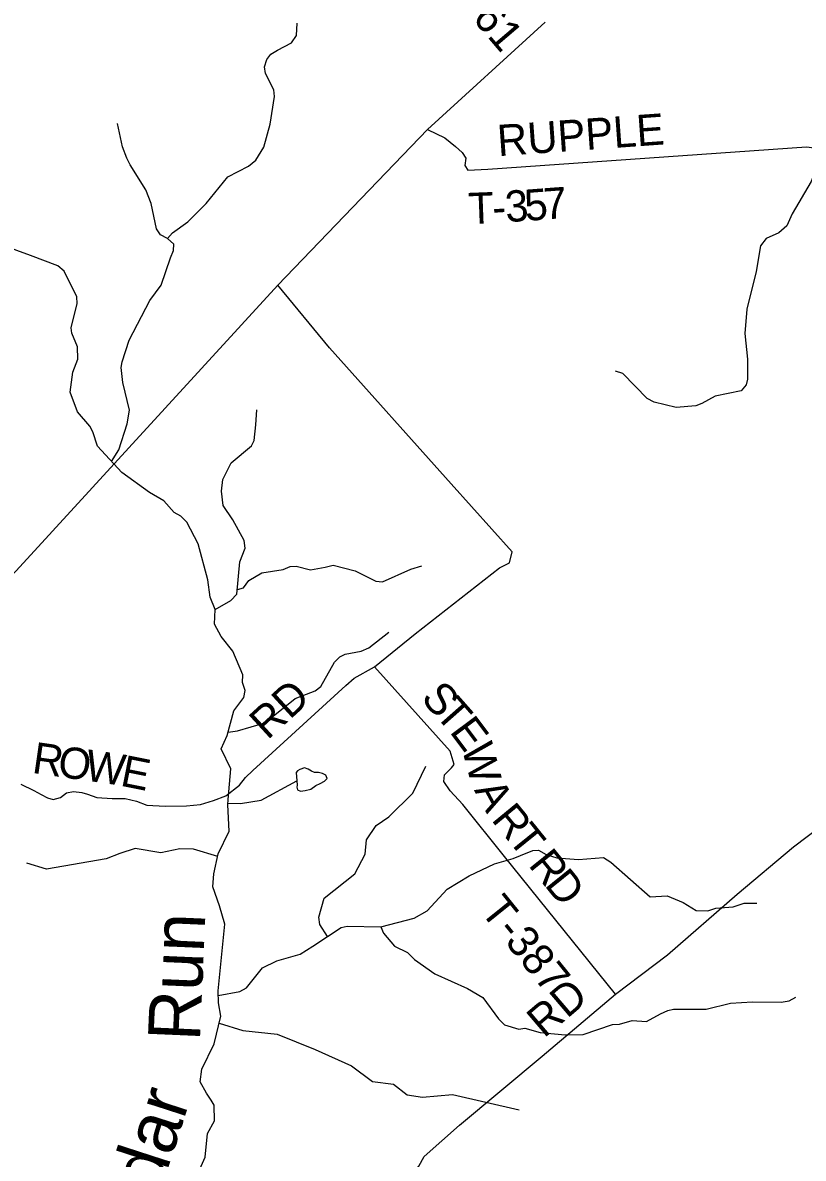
# Model space of a CAD drawing. Extents: x 1525783 to 1900577, y 218250 to 627376.
# Drawn here: x 1703033 to 1710521, y 471414 to 482316 of the extents above; entities that cross this region are included whole.
import ezdxf

# ---------------------------------------------------------------- set-up
doc = ezdxf.new("R2010")
doc.units = 0
for name, color, linetype in [('GM_X_County_Road', 7, 'Continuous'), ('GM_X_County_Road_Text', 7, 'Continuous'), ('GM_X_Minor_Lake', 7, 'Continuous'), ('GM_X_Minor_River', 7, 'Continuous'), ('GM_X_Minor_River_Text', 7, 'Continuous'), ('GM_X_State_Route', 7, 'Continuous'), ('GM_X_Township_Road', 7, 'Continuous'), ('GM_X_Township_Road_Text', 7, 'Continuous')]:
    doc.layers.add(name, color=color, linetype=linetype)

msp = doc.modelspace()

# ---------------------------------------------------------------- linework, layer by layer
at = {"layer": 'GM_X_County_Road'}
msp.add_lwpolyline([(1705031, 469508), (1705153, 469570), (1705337, 469662), (1705470, 469757), (1705616, 469926), (1706129, 470477), (1706619, 471059), (1706733, 471211), (1706832, 471339), (1706883, 471432), (1707222, 471731), (1708015, 472395), (1708719, 472989), (1709218, 473366), (1709887, 473949), (1710428, 474403), (1711279, 475048), (1711317, 475077), (1711369, 475100)], dxfattribs=at)
at = {"layer": 'GM_X_Minor_Lake'}
for points in [[(1705668, 475133), (1705657, 475119), (1705663, 475038)], [(1705663, 475038), (1705664, 474996), (1705662, 474978), (1705670, 474950), (1705698, 474940), (1705742, 474945), (1705796, 474957), (1705845, 474992), (1705887, 475012), (1705929, 475033), (1705952, 475059), (1705942, 475093), (1705910, 475107), (1705870, 475118), (1705832, 475118), (1705804, 475129), (1705771, 475149), (1705737, 475162), (1705690, 475148), (1705668, 475133)]]:
    msp.add_lwpolyline(points, dxfattribs=at)
at = {"layer": 'GM_X_Minor_River'}
for points in [[(1704423, 480245), (1704468, 480298), (1704616, 480404), (1704793, 480580), (1705000, 480836), (1705200, 480939), (1705269, 480997), (1705347, 481122), (1705406, 481341), (1705448, 481609), (1705441, 481673), (1705361, 481829), (1705353, 481893), (1705374, 481963), (1705413, 482014), (1705476, 482051), (1705611, 482124), (1705658, 482193), (1705664, 482311)], [(1703885, 478103), (1703955, 478214), (1704036, 478465), (1704056, 478597), (1703994, 478862), (1703978, 479007), (1703986, 479061), (1704055, 479268), (1704251, 479650), (1704361, 479795), (1704449, 480058), (1704480, 480130), (1704483, 480190), (1704423, 480245), (1704354, 480280), (1704316, 480338), (1704264, 480579), (1704213, 480710), (1704062, 480951), (1704031, 481017), (1703989, 481124), (1703942, 481347)], [(1710720, 481024), (1710669, 480983), (1710596, 480790), (1710414, 480480), (1710362, 480365), (1710285, 480300), (1710165, 480245), (1710111, 480174), (1710068, 479926), (1709979, 479567), (1709960, 479333), (1709987, 479085), (1709987, 478894), (1709972, 478839), (1709925, 478783), (1709674, 478732), (1709549, 478660), (1709490, 478637), (1709302, 478623), (1709090, 478672), (1709023, 478707), (1708791, 478947), (1708718, 478972)], [(1704731, 471309), (1704783, 471425), (1704806, 471653), (1704874, 471775), (1704870, 471923), (1704842, 471973), (1704795, 472040), (1704735, 472149), (1704752, 472269), (1704870, 472512), (1704932, 472780), (1704910, 472908), (1704907, 473023), (1704970, 473663), (1704921, 473838), (1704855, 474019), (1704865, 474145), (1704909, 474337), (1705013, 474554), (1705000, 474807), (1705003, 474857), (1705029, 475153), (1704935, 475346), (1704995, 475474), (1705059, 475709), (1705153, 475838), (1705168, 475906), (1705141, 475983), (1705144, 476055), (1705049, 476284), (1704936, 476422), (1704874, 476543), (1704880, 476681), (1704831, 476802), (1704809, 476968), (1704716, 477314), (1704606, 477520), (1704549, 477577), (1704486, 477614), (1704385, 477727), (1704250, 477805), (1703982, 477999), (1703749, 478250), (1703705, 478387), (1703677, 478442), (1703557, 478581), (1703489, 478769), (1703512, 478961), (1703562, 479086), (1703558, 479204), (1703505, 479335), (1703498, 479386), (1703555, 479621), (1703552, 479685), (1703431, 479929), (1703368, 479982), (1703107, 480082), (1702844, 480178)], [(1704880, 476681), (1705029, 476769), (1705088, 476829), (1705114, 477141), (1705166, 477272), (1705157, 477345), (1705048, 477542), (1704957, 477680), (1704939, 477818), (1704951, 477930), (1705031, 478091), (1705228, 478253), (1705254, 478305), (1705268, 478455), (1705280, 478599)], [(1705092, 476874), (1705151, 476892), (1705202, 476961), (1705325, 477036), (1705532, 477067), (1705599, 477094), (1705655, 477098), (1705793, 477064), (1705933, 477088), (1706012, 477109), (1706223, 477054), (1706420, 476954), (1706484, 476949), (1706757, 477071), (1706861, 477102)], [(1705004, 475506), (1705092, 475517), (1705354, 475595), (1705646, 475828), (1705839, 475902), (1705892, 475943), (1706023, 476176), (1706074, 476229), (1706126, 476254), (1706281, 476282), (1706352, 476316), (1706544, 476465)], [(1705955, 473543), (1705882, 473659), (1705873, 473728), (1705926, 473911), (1706220, 474146), (1706319, 474335), (1706329, 474471), (1706423, 474610), (1706546, 474691), (1706776, 474920), (1706901, 475179)], [(1705001, 474823), (1705121, 474819), (1705320, 474853), (1705663, 475038)], [(1704903, 474310), (1704670, 474382), (1704539, 474384), (1704358, 474346), (1704112, 474387), (1703965, 474341), (1703832, 474288), (1703260, 474191), (1703072, 474246)], [(1704908, 472977), (1705116, 473016), (1705180, 473049), (1705333, 473242), (1705471, 473310), (1705694, 473373), (1705815, 473452), (1706089, 473631), (1706145, 473642), (1706469, 473636), (1706789, 473720), (1706913, 473791), (1707106, 473997), (1707316, 474126), (1707560, 474241), (1707737, 474293), (1707808, 474320), (1707927, 474369), (1707979, 474372), (1708053, 474331), (1708158, 474299), (1708364, 474281), (1708603, 474302), (1708673, 474257), (1709053, 473925), (1709214, 473935), (1709367, 473869), (1709494, 473792), (1709606, 473790), (1709683, 473815), (1709847, 473829), (1709952, 473864), (1710074, 473862)], [(1706469, 473636), (1706493, 473574), (1706599, 473452), (1706725, 473390), (1706790, 473323), (1706987, 473185), (1707299, 473045), (1707448, 472957), (1707596, 472752), (1707655, 472694), (1707791, 472654), (1707851, 472663), (1707997, 472621), (1708237, 472598), (1708410, 472602), (1708692, 472700), (1708758, 472701), (1708879, 472736), (1709017, 472726), (1709150, 472802), (1709221, 472834), (1709277, 472847), (1709588, 472847), (1709823, 472902), (1710033, 472917), (1710308, 472914), (1710384, 472927), (1710449, 472962)], [(1704916, 472711), (1705145, 472641), (1705475, 472607), (1705838, 472458), (1706188, 472303), (1706389, 472151), (1706589, 472126), (1706722, 472024), (1706868, 472000), (1707157, 472027), (1707794, 471878)]]:
    msp.add_lwpolyline(points, dxfattribs=at)
at = {"layer": 'GM_X_State_Route'}
msp.add_lwpolyline([(1699062, 472889), (1699383, 473151), (1700123, 473738), (1700823, 474306), (1700953, 474409), (1701080, 474564), (1701399, 475094), (1701609, 475421), (1701675, 475544), (1701776, 475684), (1701921, 475856), (1702040, 475989), (1702158, 476124), (1702254, 476246), (1702389, 476386), (1702540, 476555), (1702686, 476719), (1702811, 476876), (1702892, 476976), (1702971, 477054), (1705481, 479795), (1706915, 481292), (1708045, 482320)], dxfattribs=at)
at = {"layer": 'GM_X_Township_Road'}
for points in [[(1706915, 481292), (1707081, 481211), (1707185, 481128), (1707248, 481071), (1707283, 481016), (1707275, 480944), (1707302, 480901), (1707495, 480909), (1710551, 481123), (1710844, 481085), (1711441, 481037), (1711856, 481029), (1711903, 481025), (1711968, 481015), (1712094, 480991), (1712142, 480986), (1712187, 480970)], [(1703014, 475007), (1703140, 474946), (1703210, 474908), (1703269, 474875), (1703325, 474858), (1703394, 474878), (1703453, 474921), (1703521, 474936), (1703599, 474926), (1703655, 474909), (1703744, 474877), (1703891, 474869), (1704017, 474867), (1704125, 474842), (1704222, 474804), (1704398, 474794), (1704603, 474798), (1704738, 474811), (1704863, 474850), (1704980, 474894), (1705111, 474995), (1705169, 475070), (1705240, 475138), (1706133, 475954), (1706213, 476023), (1706406, 476133), (1706796, 476448), (1707608, 477081), (1707701, 477131), (1707727, 477235), (1707143, 477889), (1705977, 479193), (1705481, 479795)], [(1708719, 472989), (1707656, 474312), (1707256, 474810), (1707133, 474943), (1707071, 475032), (1707078, 475094), (1707146, 475161), (1707172, 475196), (1707133, 475321), (1706406, 476133)]]:
    msp.add_lwpolyline(points, dxfattribs=at)

# ---------------------------------------------------------------- texts
at = {"layer": 'GM_X_County_Road_Text'}
msp.add_text('RD', height=300, rotation=40.4399, dxfattribs=at).set_placement((1708033, 472562))
at = {"layer": 'GM_X_Minor_River_Text'}
for s, height, rotation, p in [('Run', 499.8, 87.513, (1704732, 472533)), ('Cedar', 500.1, 72.0151, (1704083, 470258))]:
    msp.add_text(s, height=height, rotation=rotation, dxfattribs=at).set_placement(p)
at = {"layer": 'GM_X_Township_Road_Text'}
for s, rotation, p in [('T-361', 310.4177, (1706947, 482814)), ('RUPPLE', 4.073, (1707595, 481034)), ('T', 2.2163, (1707313, 480382)), ('3', 3.9925, (1707670, 480400)), ('5', 4.2088, (1707856, 480412)), ('7', 4.2594, (1708040, 480426)), ('-', 3.6258, (1707545, 480392)), ('RD', 42.5694, (1705381, 475424)), ('S', 311.5609, (1706843, 475825)), ('T', 311.3883, (1706977, 475673)), ('E', 306.7902, (1707121, 475510)), ('W', 284.7684, (1707242, 475357)), ('R', 351.8307, (1703114, 475115)), ('O', 351.8321, (1703358, 475080)), ('W', 351.749, (1703619, 475043)), ('E', 348.7422, (1703959, 474993)), ('A', 298.4909, (1707360, 474949)), ('R', 309.4951, (1707521, 474664)), ('T', 308.8914, (1707677, 474475)), ('R', 308.892, (1707876, 474228)), ('D', 308.8915, (1708031, 474037)), ('T-387', 308.8347, (1707413, 473787))]:
    msp.add_text(s, height=300, rotation=rotation, dxfattribs=at).set_placement(p)

doc.saveas('drawing.dxf')
